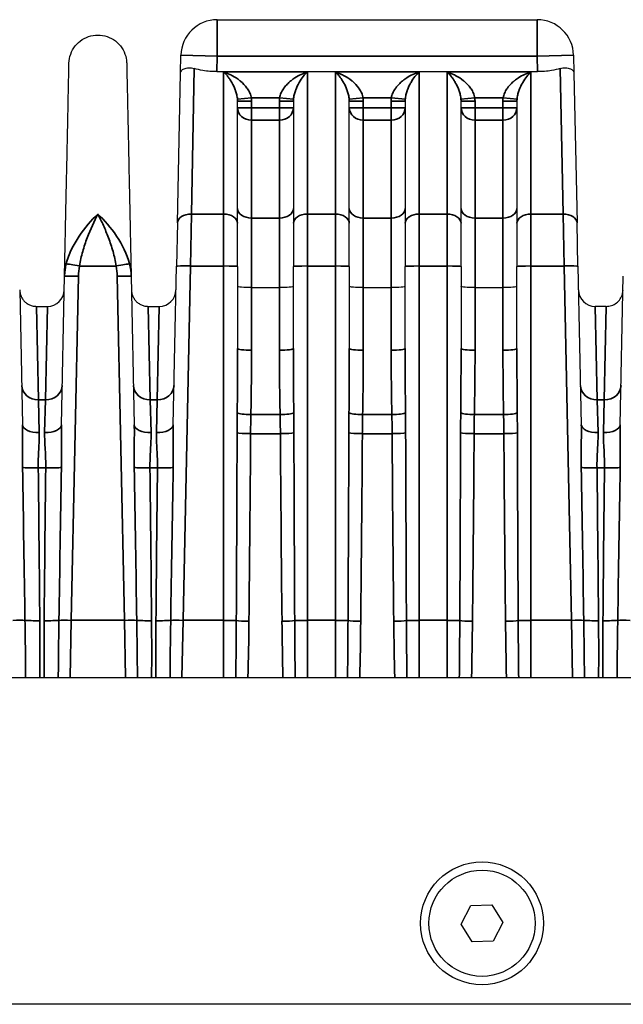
# Model space of a CAD drawing. Header units: millimetres. Extents: x 399 to 6233, y -1870 to 1602.
# Tile 515 of 656: x 6042 to 6063, y -213 to -178. Entities that reach past the tile are written whole.
import ezdxf

# ---------------------------------------------------------------- set-up
doc = ezdxf.new("R2010")
doc.units = ezdxf.units.MM
doc.layers.add('可見 (ISO)', color=7, linetype='Continuous', lineweight=25)
doc.layers.add('窄部可見 (ISO)', color=7, linetype='Continuous', lineweight=35)

msp = doc.modelspace()

# ---------------------------------------------------------------- linework, layer by layer
at = {"layer": '可見 (ISO)'}
for p, q in [((6048.922, -177.831), (6060.376, -177.831)), ((6047.609, -179.744), (6047.622, -179.104)), ((6061.676, -179.104), (6061.689, -179.744)), ((6047.496, -185.108), (6047.609, -179.744)), ((6048.91, -179.691), (6060.388, -179.691)), ((6060.116, -179.733), (6060.116, -179.733)), ((6061.689, -179.744), (6061.801, -185.108)), ((6049.909, -180.181), (6049.909, -180.181)), ((6051.388, -180.181), (6051.388, -180.181)), ((6053.909, -180.181), (6053.909, -180.181)), ((6055.388, -180.181), (6055.388, -180.181)), ((6057.909, -180.181), (6057.909, -180.181)), ((6059.388, -180.181), (6059.388, -180.181)), ((6049.649, -185.118), (6049.649, -180.753)), ((6051.649, -180.753), (6051.649, -185.118)), ((6053.649, -185.118), (6053.649, -180.753)), ((6055.649, -180.753), (6055.649, -185.118)), ((6057.649, -185.118), (6057.649, -180.753)), ((6059.649, -180.753), (6059.649, -185.118)), ((6047.496, -185.108), (6047.464, -186.656)), ((6049.649, -186.666), (6049.649, -185.118)), ((6051.649, -185.118), (6051.649, -186.666)), ((6053.649, -186.666), (6053.649, -185.118)), ((6055.649, -185.118), (6055.649, -186.666)), ((6057.649, -186.666), (6057.649, -185.118)), ((6059.649, -185.118), (6059.649, -186.666)), ((6061.834, -186.656), (6061.801, -185.108)), ((6047.345, -192.335), (6047.464, -186.656)), ((6049.649, -186.666), (6049.649, -189.603)), ((6051.649, -189.603), (6051.649, -186.666)), ((6053.649, -186.666), (6053.649, -189.603)), ((6055.649, -189.603), (6055.649, -186.666)), ((6057.649, -186.666), (6057.649, -189.603)), ((6059.649, -189.603), (6059.649, -186.666)), ((6061.834, -186.656), (6061.953, -192.335)), ((6043.345, -192.335), (6043.456, -187.018)), ((6045.841, -187.018), (6045.953, -192.335)), ((6063.345, -192.335), (6063.456, -187.018)), ((6041.851, -187.497), (6041.953, -192.335)), ((6050.149, -187.423), (6051.149, -187.423)), ((6054.149, -187.423), (6055.149, -187.423)), ((6058.149, -187.423), (6059.149, -187.423)), ((6042.451, -188.094), (6042.846, -188.094)), ((6046.451, -188.094), (6046.846, -188.094)), ((6062.846, -188.094), (6062.451, -188.094)), ((5977.149, -201.381), (6081.649, -201.381)), ((6057.649, -210.207), (6058.001, -209.544)), ((6058.001, -209.544), (6058.751, -209.518)), ((6058.751, -209.518), (6059.149, -210.155)), ((6058.047, -210.844), (6057.649, -210.207)), ((6059.149, -210.155), (6058.797, -210.817)), ((6058.797, -210.817), (6058.047, -210.844)), ((6084.149, -213.081), (5974.649, -213.081))]:
    msp.add_line(p, q, dxfattribs=at)
for radius in [2.2, 1.9]:
    msp.add_circle((6058.399, -210.181), radius, dxfattribs=at)
for centre, radius, start, end in [((6048.922, -179.131), 1.3, 90, 178.8), ((6060.376, -179.131), 1.3, 1.2, 90), ((6042.846, -187.494), 0.6, 270, 358.8), ((6046.846, -187.494), 0.6, 270, 358.8), ((6062.451, -187.494), 0.6, 181.2, 270)]:
    msp.add_arc(centre, radius, start, end, dxfattribs=at)
for points, knots in [([(6043.616, -179.392), (6043.618, -179.281), (6043.639, -179.169), (6043.715, -178.959), (6043.771, -178.859), (6043.91, -178.684), (6043.995, -178.606), (6044.183, -178.485), (6044.288, -178.439), (6044.506, -178.385), (6044.62, -178.375), (6044.843, -178.393), (6044.955, -178.421), (6045.16, -178.509), (6045.257, -178.571), (6045.423, -178.721), (6045.495, -178.811), (6045.605, -179.006), (6045.644, -179.114), (6045.675, -179.28), (6045.68, -179.336), (6045.682, -179.392)], [0, 0, 0, 0, 0.0333169, 0.0333169, 0.0669021, 0.0669021, 0.1004776, 0.1004776, 0.1340535, 0.1340535, 0.1676293, 0.1676293, 0.2012051, 0.2012051, 0.2347809, 0.2347809, 0.2683567, 0.2683567, 0.3019325, 0.3019325, 0.3188115, 0.3188115, 0.3188115, 0.3188115]), ([(6043.456, -187.018), (6043.467, -186.502), (6043.478, -186.006), (6043.487, -185.541), (6043.489, -185.465), (6043.491, -185.389), (6043.492, -185.314), (6043.503, -184.778), (6043.514, -184.274), (6043.524, -183.806), (6043.533, -183.338), (6043.543, -182.905), (6043.551, -182.505), (6043.559, -182.105), (6043.567, -181.737), (6043.574, -181.408), (6043.577, -181.269), (6043.58, -181.136), (6043.582, -181.011), (6043.586, -180.841), (6043.589, -180.683), (6043.592, -180.539), (6043.597, -180.288), (6043.602, -180.077), (6043.605, -179.906), (6043.613, -179.563), (6043.616, -179.392), (6043.616, -179.392)], [0.0267397, 0.0267397, 0.0267397, 0.0267397, 0.0775919, 0.0775919, 0.0775919, 0.0858976, 0.0858976, 0.0858976, 0.1450554, 0.1450554, 0.1450554, 0.2042133, 0.2042133, 0.2042133, 0.2633711, 0.2633711, 0.2633711, 0.2884173, 0.2884173, 0.2884173, 0.322529, 0.322529, 0.322529, 0.3816868, 0.3816868, 0.3816868, 0.5, 0.5, 0.5, 0.5]), ([(6045.682, -179.392), (6045.682, -179.392), (6045.685, -179.563), (6045.692, -179.906), (6045.698, -180.176), (6045.706, -180.545), (6045.715, -181.011), (6045.718, -181.136), (6045.721, -181.269), (6045.724, -181.408), (6045.731, -181.737), (6045.738, -182.105), (6045.747, -182.504), (6045.755, -182.904), (6045.764, -183.338), (6045.774, -183.806), (6045.784, -184.274), (6045.794, -184.778), (6045.806, -185.314), (6045.807, -185.389), (6045.809, -185.465), (6045.81, -185.541), (6045.82, -186.006), (6045.83, -186.502), (6045.841, -187.018)], [0.5000079, 0.5000079, 0.5000079, 0.5000079, 0.6183182, 0.6183182, 0.6183182, 0.7115983, 0.7115983, 0.7115983, 0.7366339, 0.7366339, 0.7366339, 0.7957918, 0.7957918, 0.7957918, 0.8549496, 0.8549496, 0.8549496, 0.9141075, 0.9141075, 0.9141075, 0.9224155, 0.9224155, 0.9224155, 0.9732653, 0.9732653, 0.9732653, 0.9732653]), ([(6047.609, -179.744), (6047.609, -179.743), (6047.609, -179.743), (6047.61, -179.712), (6047.621, -179.683), (6047.662, -179.629), (6047.694, -179.604), (6047.783, -179.566), (6047.841, -179.553), (6047.968, -179.552), (6048.033, -179.56), (6048.102, -179.581)], [-0.000535, -0.000535, -0.000535, -0.000535, 0, 0, 0.0290077, 0.0290077, 0.0592099, 0.0592099, 0.0917988, 0.0917988, 0.1194025, 0.1194025, 0.1194025, 0.1194025]), ([(6048.91, -179.691), (6048.745, -179.691), (6048.57, -179.678), (6048.298, -179.633), (6048.194, -179.609), (6048.102, -179.581)], [0, 0, 0, 0, 0.04960186, 0.04960186, 0.08439113, 0.08439113, 0.08439113, 0.08439113]), ([(6061.195, -179.581), (6061.104, -179.609), (6061, -179.633), (6060.728, -179.678), (6060.553, -179.691), (6060.388, -179.691)], [-0.08439113, -0.08439113, -0.08439113, -0.08439113, -0.04960186, -0.04960186, 0, 0, 0, 0]), ([(6061.195, -179.581), (6061.265, -179.56), (6061.33, -179.552), (6061.457, -179.553), (6061.515, -179.566), (6061.603, -179.604), (6061.635, -179.629), (6061.677, -179.683), (6061.688, -179.712), (6061.689, -179.743), (6061.689, -179.743), (6061.689, -179.744)], [0.0000025, 0.0000025, 0.0000025, 0.0000025, 0.0273791, 0.0273791, 0.0597, 0.0597, 0.089653, 0.089653, 0.1184213, 0.1184213, 0.1189519, 0.1189519, 0.1189519, 0.1189519]), ([(6041.852, -187.507), (6041.852, -187.53), (6041.854, -187.553), (6041.86, -187.598), (6041.864, -187.621), (6041.881, -187.685), (6041.896, -187.726), (6041.935, -187.802), (6041.958, -187.838), (6042.01, -187.903), (6042.04, -187.933), (6042.105, -187.986), (6042.141, -188.009), (6042.215, -188.047), (6042.255, -188.062), (6042.346, -188.087), (6042.399, -188.094), (6042.451, -188.094)], [0, 0, 0, 0, 0.00692113, 0.00692113, 0.01375081, 0.01375081, 0.02679823, 0.02679823, 0.0393646, 0.0393646, 0.05193098, 0.05193098, 0.06449736, 0.06449736, 0.07706374, 0.07706374, 0.09281981, 0.09281981, 0.09281981, 0.09281981]), ([(6045.852, -187.507), (6045.852, -187.53), (6045.854, -187.553), (6045.86, -187.598), (6045.864, -187.621), (6045.881, -187.685), (6045.896, -187.726), (6045.935, -187.802), (6045.958, -187.838), (6046.01, -187.903), (6046.04, -187.933), (6046.105, -187.986), (6046.141, -188.009), (6046.215, -188.047), (6046.255, -188.062), (6046.346, -188.087), (6046.399, -188.094), (6046.451, -188.094)], [0, 0, 0, 0, 0.00692113, 0.00692113, 0.01375081, 0.01375081, 0.02679823, 0.02679823, 0.0393646, 0.0393646, 0.05193098, 0.05193098, 0.06449736, 0.06449736, 0.07706374, 0.07706374, 0.09281981, 0.09281981, 0.09281981, 0.09281981]), ([(6050.149, -187.423), (6050.017, -187.423), (6049.888, -187.419), (6049.795, -187.412), (6049.703, -187.404), (6049.649, -187.393), (6049.649, -187.382)], [0, 0, 0, 0, 0.0003907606, 0.0003907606, 0.0003907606, 0.0007815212, 0.0007815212, 0.0007815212, 0.0007815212]), ([(6051.649, -187.382), (6051.649, -187.393), (6051.595, -187.404), (6051.502, -187.412), (6051.41, -187.419), (6051.281, -187.423), (6051.149, -187.423)], [-0.0000151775, -0.0000151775, -0.0000151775, -0.0000151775, 0.0003793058, 0.0003793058, 0.0003793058, 0.0007737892, 0.0007737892, 0.0007737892, 0.0007737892]), ([(6054.149, -187.423), (6054.017, -187.423), (6053.888, -187.419), (6053.795, -187.412), (6053.703, -187.404), (6053.649, -187.393), (6053.649, -187.382)], [0, 0, 0, 0, 0.0003907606, 0.0003907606, 0.0003907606, 0.0007815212, 0.0007815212, 0.0007815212, 0.0007815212]), ([(6055.649, -187.382), (6055.649, -187.393), (6055.595, -187.404), (6055.502, -187.412), (6055.41, -187.419), (6055.281, -187.423), (6055.149, -187.423)], [-0.0000151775, -0.0000151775, -0.0000151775, -0.0000151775, 0.0003793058, 0.0003793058, 0.0003793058, 0.0007737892, 0.0007737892, 0.0007737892, 0.0007737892]), ([(6058.149, -187.423), (6058.017, -187.423), (6057.888, -187.419), (6057.795, -187.412), (6057.703, -187.404), (6057.649, -187.393), (6057.649, -187.382)], [0, 0, 0, 0, 0.0003907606, 0.0003907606, 0.0003907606, 0.0007815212, 0.0007815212, 0.0007815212, 0.0007815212]), ([(6059.649, -187.382), (6059.649, -187.393), (6059.595, -187.404), (6059.502, -187.412), (6059.41, -187.419), (6059.281, -187.423), (6059.149, -187.423)], [-0.0000151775, -0.0000151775, -0.0000151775, -0.0000151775, 0.0003793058, 0.0003793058, 0.0003793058, 0.0007737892, 0.0007737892, 0.0007737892, 0.0007737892]), ([(6062.846, -188.094), (6062.911, -188.094), (6062.976, -188.083), (6063.099, -188.042), (6063.158, -188.011), (6063.262, -187.932), (6063.307, -187.883), (6063.38, -187.776), (6063.408, -187.715), (6063.431, -187.629), (6063.436, -187.605), (6063.444, -187.556), (6063.446, -187.531), (6063.446, -187.507)], [0, 0, 0, 0, 0.01938058, 0.01938058, 0.03888823, 0.03888823, 0.05839129, 0.05839129, 0.07789451, 0.07789451, 0.08520881, 0.08520881, 0.09263584, 0.09263584, 0.09263584, 0.09263584])]:
    msp.add_open_spline(points, degree=3, knots=knots, dxfattribs=at)
at = {"layer": '窄部可見 (ISO)'}
for p, q in [((6048.922, -179.131), (6048.922, -177.831)), ((6060.376, -179.131), (6060.376, -177.831)), ((6047.622, -179.104), (6048.922, -179.131)), ((6048.922, -179.131), (6048.91, -179.691)), ((6060.376, -179.131), (6048.922, -179.131)), ((6060.376, -179.131), (6061.676, -179.104)), ((6060.388, -179.691), (6060.376, -179.131)), ((6048.102, -179.581), (6047.996, -184.791)), ((6049.149, -179.702), (6052.149, -179.702)), ((6049.149, -179.702), (6049.149, -184.791)), ((6052.149, -184.791), (6052.149, -179.702)), ((6053.149, -179.702), (6053.149, -184.791)), ((6053.149, -179.702), (6056.149, -179.702)), ((6056.149, -184.791), (6056.149, -179.702)), ((6057.149, -179.702), (6057.149, -184.791)), ((6057.149, -179.702), (6060.149, -179.702)), ((6060.149, -184.791), (6060.149, -179.702)), ((6061.301, -184.791), (6061.195, -179.581)), ((6049.646, -180.68), (6050.143, -180.63)), ((6049.649, -180.753), (6050.149, -180.753)), ((6051.155, -180.63), (6050.143, -180.63)), ((6050.149, -180.753), (6050.149, -180.984)), ((6051.149, -180.984), (6051.149, -180.753)), ((6051.649, -180.753), (6051.149, -180.753)), ((6051.652, -180.68), (6051.155, -180.63)), ((6053.646, -180.68), (6054.143, -180.63)), ((6053.649, -180.753), (6054.149, -180.753)), ((6055.155, -180.63), (6054.143, -180.63)), ((6054.149, -180.753), (6054.149, -180.984)), ((6055.149, -180.984), (6055.149, -180.753)), ((6055.649, -180.753), (6055.149, -180.753)), ((6055.652, -180.68), (6055.155, -180.63)), ((6057.646, -180.68), (6058.143, -180.63)), ((6057.649, -180.753), (6058.149, -180.753)), ((6059.155, -180.63), (6058.143, -180.63)), ((6058.149, -180.753), (6058.149, -180.984)), ((6059.149, -180.984), (6059.149, -180.753)), ((6059.649, -180.753), (6059.149, -180.753)), ((6059.652, -180.68), (6059.155, -180.63)), ((6049.649, -180.984), (6050.149, -180.984)), ((6050.149, -180.984), (6051.149, -180.984)), ((6050.149, -181.431), (6050.149, -180.984)), ((6051.649, -180.984), (6051.149, -180.984)), ((6051.149, -181.431), (6051.149, -180.984)), ((6053.649, -180.984), (6054.149, -180.984)), ((6054.149, -180.984), (6055.149, -180.984)), ((6054.149, -181.431), (6054.149, -180.984)), ((6055.649, -180.984), (6055.149, -180.984)), ((6055.149, -181.431), (6055.149, -180.984)), ((6057.649, -180.984), (6058.149, -180.984)), ((6058.149, -180.984), (6059.149, -180.984)), ((6058.149, -181.431), (6058.149, -180.984)), ((6059.649, -180.984), (6059.149, -180.984)), ((6059.149, -181.431), (6059.149, -180.984)), ((6051.149, -181.431), (6050.149, -181.431)), ((6050.149, -184.933), (6050.149, -181.431)), ((6051.149, -181.431), (6051.149, -184.933)), ((6055.149, -181.431), (6054.149, -181.431)), ((6054.149, -184.933), (6054.149, -181.431)), ((6055.149, -181.431), (6055.149, -184.933)), ((6059.149, -181.431), (6058.149, -181.431)), ((6058.149, -184.933), (6058.149, -181.431)), ((6059.149, -181.431), (6059.149, -184.933)), ((6047.964, -186.649), (6047.996, -184.791)), ((6047.996, -184.791), (6049.149, -184.791)), ((6049.149, -184.791), (6049.149, -186.649)), ((6050.149, -184.933), (6051.149, -184.933)), ((6050.149, -187.423), (6050.149, -184.933)), ((6051.149, -184.933), (6051.149, -187.423)), ((6052.149, -184.791), (6053.149, -184.791)), ((6052.149, -186.649), (6052.149, -184.791)), ((6053.149, -184.791), (6053.149, -186.649)), ((6054.149, -184.933), (6055.149, -184.933)), ((6054.149, -187.423), (6054.149, -184.933)), ((6055.149, -184.933), (6055.149, -187.423)), ((6056.149, -184.791), (6057.149, -184.791)), ((6056.149, -186.649), (6056.149, -184.791)), ((6057.149, -184.791), (6057.149, -186.649)), ((6058.149, -184.933), (6059.149, -184.933)), ((6058.149, -187.423), (6058.149, -184.933)), ((6059.149, -184.933), (6059.149, -187.423)), ((6060.149, -184.791), (6061.301, -184.791)), ((6060.149, -186.649), (6060.149, -184.791)), ((6061.301, -184.791), (6061.334, -186.649)), ((6045.305, -186.649), (6043.992, -186.649)), ((6047.964, -186.649), (6047.698, -199.334)), ((6049.149, -186.649), (6047.964, -186.649)), ((6049.149, -199.334), (6049.149, -186.649)), ((6053.149, -186.649), (6052.149, -186.649)), ((6052.149, -186.649), (6052.149, -199.334)), ((6053.149, -199.334), (6053.149, -186.649)), ((6057.149, -186.649), (6056.149, -186.649)), ((6056.149, -186.649), (6056.149, -199.334)), ((6057.149, -199.334), (6057.149, -186.649)), ((6061.334, -186.649), (6060.149, -186.649)), ((6060.149, -186.649), (6060.149, -199.334)), ((6061.6, -199.334), (6061.334, -186.649)), ((6043.956, -187.011), (6043.698, -199.334)), ((6045.6, -199.334), (6045.341, -187.011)), ((6050.149, -187.423), (6050.149, -189.666)), ((6051.149, -189.666), (6051.149, -187.423)), ((6054.149, -187.423), (6054.149, -189.666)), ((6055.149, -189.666), (6055.149, -187.423)), ((6058.149, -187.423), (6058.149, -189.666)), ((6059.149, -189.666), (6059.149, -187.423)), ((6042.451, -188.094), (6042.523, -191.442)), ((6042.846, -188.094), (6042.775, -191.442)), ((6046.451, -188.094), (6046.523, -191.442)), ((6046.846, -188.094), (6046.775, -191.442)), ((6062.523, -191.442), (6062.451, -188.094)), ((6062.775, -191.442), (6062.846, -188.094)), ((6042.523, -191.442), (6042.775, -191.442)), ((6042.553, -192.612), (6042.523, -191.442)), ((6042.775, -191.442), (6042.745, -192.612)), ((6046.523, -191.442), (6046.775, -191.442)), ((6046.553, -192.612), (6046.523, -191.442)), ((6046.775, -191.442), (6046.745, -192.612)), ((6062.523, -191.442), (6062.775, -191.442)), ((6062.553, -192.612), (6062.523, -191.442)), ((6062.775, -191.442), (6062.745, -192.612)), ((6050.126, -191.969), (6051.172, -191.969)), ((6054.126, -191.969), (6055.172, -191.969)), ((6058.126, -191.969), (6059.172, -191.969)), ((6051.182, -192.652), (6050.115, -192.652)), ((6055.182, -192.652), (6054.115, -192.652)), ((6059.182, -192.652), (6058.115, -192.652)), ((6042.783, -193.879), (6042.515, -193.879)), ((6046.783, -193.879), (6046.515, -193.879)), ((6062.783, -193.879), (6062.515, -193.879)), ((6043.655, -201.381), (6043.698, -199.334)), ((6043.698, -199.334), (6045.6, -199.334)), ((6045.6, -199.334), (6045.642, -201.381)), ((6047.655, -201.381), (6047.698, -199.334)), ((6047.698, -199.334), (6049.149, -199.334)), ((6049.149, -199.334), (6049.149, -201.381)), ((6052.149, -199.334), (6053.149, -199.334)), ((6052.149, -201.381), (6052.149, -199.334)), ((6053.149, -199.334), (6053.149, -201.381)), ((6056.149, -199.334), (6057.149, -199.334)), ((6056.149, -201.381), (6056.149, -199.334)), ((6057.149, -199.334), (6057.149, -201.381)), ((6060.149, -199.334), (6061.6, -199.334)), ((6060.149, -201.381), (6060.149, -199.334)), ((6061.6, -199.334), (6061.642, -201.381))]:
    msp.add_line(p, q, dxfattribs=at)
for centre, start, end in [((6048.907, -180.753), 359.998, 5.6523), ((6052.39, -180.753), 174.3477, 180.002), ((6052.907, -180.753), 359.998, 5.6523), ((6056.39, -180.753), 174.3477, 180.002), ((6056.907, -180.753), 359.998, 5.6523), ((6060.39, -180.753), 174.3477, 180.002)]:
    msp.add_arc(centre, 1.242, start, end, dxfattribs=at)
for centre, major_axis, ratio, start_param, end_param in [((6050.149, -180.984), (-0.5, 0), 0.893623, 0, 1.570796), ((6051.149, -180.984), (0.5, 0), 0.893623, 4.712389, 6.283185), ((6054.149, -180.984), (-0.5, 0), 0.893623, 0, 1.570796), ((6055.149, -180.984), (0.5, 0), 0.893623, 4.712389, 6.283185), ((6058.149, -180.984), (-0.5, 0), 0.893623, 0, 1.570796), ((6059.149, -180.984), (0.5, 0), 0.893623, 4.712389, 6.283185), ((6050.149, -184.587), (-0.5, 0), 0.691459, 0, 1.570796), ((6051.149, -184.587), (0.5, 0), 0.691459, 4.712389, 6.283185), ((6054.149, -184.587), (-0.5, 0), 0.691459, 0, 1.570796), ((6055.149, -184.587), (0.5, 0), 0.691459, 4.712389, 6.283185), ((6058.149, -184.587), (-0.5, 0), 0.691459, 0, 1.570796), ((6059.149, -184.587), (0.5, 0), 0.691459, 4.712389, 6.283185), ((6047.996, -185.118), (-0.5, 0.01), 0.653986, 4.726087, 6.283185), ((6049.149, -185.118), (0.5, 0), 0.654068, 0, 1.570796), ((6052.149, -185.118), (-0.5, 0), 0.654068, 4.712389, 6.283185), ((6053.149, -185.118), (0.5, 0), 0.654068, 0, 1.570796), ((6056.149, -185.118), (-0.5, 0), 0.654068, 4.712389, 6.283185), ((6057.149, -185.118), (0.5, 0), 0.654068, 0, 1.570796), ((6060.149, -185.118), (-0.5, 0), 0.654068, 4.712389, 6.283185), ((6061.301, -185.118), (0.5, 0.01), 0.653986, 0, 1.557098), ((6043.992, -186.666), (-0.492, 0.09), 0.034327, 4.718689, 6.047495), ((6045.305, -186.666), (0.492, 0.09), 0.034327, 0.235691, 1.564496), ((6044.837, -187.082), (-0.026, -1.449), 0.693348, 1.62735, 1.940844), ((6047.964, -186.666), (-0.5, 0.01), 0.034892, 4.71312, 6.283185), ((6049.149, -186.666), (0.5, 0), 0.034899, 0, 1.570796), ((6052.149, -186.666), (-0.5, 0), 0.034899, 4.712389, 6.283185), ((6053.149, -186.666), (0.5, 0), 0.034899, 0, 1.570796), ((6056.149, -186.666), (-0.5, 0), 0.034899, 4.712389, 6.283185), ((6057.149, -186.666), (0.5, 0), 0.034899, 0, 1.570796), ((6060.149, -186.666), (-0.5, 0), 0.034899, 4.712389, 6.283185), ((6061.334, -186.666), (0.5, 0.01), 0.034892, 0, 1.570065), ((6049.149, -189.603), (0, 10.755), 0.04649, 4.496293, 4.712389), ((6050.149, -189.603), (-0.5, 0), 0.127071, 0, 1.570796), ((6051.149, -189.603), (0.5, 0), 0.127071, 4.712389, 6.283185), ((6052.149, -189.603), (0, 10.755), 0.04649, 1.570796, 1.786892), ((6053.149, -189.603), (0, 10.755), 0.04649, 4.496293, 4.712389), ((6054.149, -189.603), (-0.5, 0), 0.127071, 0, 1.570796), ((6055.149, -189.603), (0.5, 0), 0.127071, 4.712389, 6.283185), ((6056.149, -189.603), (0, 10.755), 0.04649, 1.570796, 1.786892), ((6057.149, -189.603), (0, 10.755), 0.04649, 4.496293, 4.712389), ((6058.149, -189.603), (-0.5, 0), 0.127071, 0, 1.570796), ((6059.149, -189.603), (0.5, 0), 0.127071, 4.712389, 6.283185), ((6060.149, -189.603), (0, 10.755), 0.04649, 1.570796, 1.786892), ((6049.644, -190.245), (-0.039, -7.61), 0.0662, 1.342574, 1.647186), ((6051.654, -190.245), (0.039, -7.61), 0.0662, 4.635999, 4.940611), ((6053.644, -190.245), (-0.039, -7.61), 0.0662, 1.342574, 1.647186), ((6055.654, -190.245), (0.039, -7.61), 0.0662, 4.635999, 4.940611), ((6057.644, -190.245), (-0.039, -7.61), 0.0662, 1.342574, 1.647186), ((6059.654, -190.245), (0.039, -7.61), 0.0662, 4.635999, 4.940611), ((6042.523, -190.919), (-0.6, -0.013), 0.871195, 0, 1.552549), ((6042.775, -190.919), (0.6, -0.013), 0.871195, 4.730636, 6.283185), ((6046.523, -190.919), (-0.6, -0.013), 0.871195, 0, 1.552549), ((6046.775, -190.919), (0.6, -0.013), 0.871195, 4.730636, 6.283185), ((6062.523, -190.919), (-0.6, -0.013), 0.871195, 0, 1.552549), ((6062.775, -190.919), (0.6, -0.013), 0.871195, 4.730636, 6.283185), ((6050.126, -191.905), (-0.5, 0.01), 0.127044, 0.217755, 1.573394), ((6051.172, -191.905), (0.5, 0.01), 0.127044, 4.709792, 6.06543), ((6054.126, -191.905), (-0.5, 0.01), 0.127044, 0.217755, 1.573394), ((6055.172, -191.905), (0.5, 0.01), 0.127044, 4.709792, 6.06543), ((6058.126, -191.905), (-0.5, 0.01), 0.127044, 0.217755, 1.573394), ((6059.172, -191.905), (0.5, 0.01), 0.127044, 4.709792, 6.06543), ((6042.553, -192.323), (-0.6, -0.013), 0.481235, 0, 1.560716), ((6042.745, -192.323), (0.6, -0.013), 0.481235, 4.722469, 6.283185), ((6046.553, -192.323), (-0.6, -0.013), 0.481235, 0, 1.560716), ((6046.745, -192.323), (0.6, -0.013), 0.481235, 4.722469, 6.283185), ((6062.553, -192.323), (-0.6, -0.013), 0.481235, 0, 1.560716), ((6062.745, -192.323), (0.6, -0.013), 0.481235, 4.722469, 6.283185), ((6049.149, -181.909), (0, 41.815), 0.011957, 4.282281, 4.453176), ((6050.115, -192.622), (-0.5, 0.003), 0.058757, 0.25951, 1.571169), ((6049.597, -188.677), (-0.114, -29.46), 0.018289, 1.199539, 1.435531), ((6051.182, -192.622), (0.5, 0.003), 0.058757, 4.712016, 6.023676), ((6051.701, -188.677), (0.114, -29.46), 0.018289, 4.847654, 5.083646), ((6052.149, -181.909), (0, 41.815), 0.011957, 1.830009, 2.000904), ((6053.149, -181.909), (0, 41.815), 0.011957, 4.282281, 4.453176), ((6054.115, -192.622), (-0.5, 0.003), 0.058757, 0.25951, 1.571169), ((6053.597, -188.677), (-0.114, -29.46), 0.018289, 1.199539, 1.435531), ((6055.182, -192.622), (0.5, 0.003), 0.058757, 4.712016, 6.023676), ((6055.701, -188.677), (0.114, -29.46), 0.018289, 4.847654, 5.083646), ((6056.149, -181.909), (0, 41.815), 0.011957, 1.830009, 2.000904), ((6057.149, -181.909), (0, 41.815), 0.011957, 4.282281, 4.453176), ((6058.115, -192.622), (-0.5, 0.003), 0.058757, 0.25951, 1.571169), ((6057.597, -188.677), (-0.114, -29.46), 0.018289, 1.199539, 1.435531), ((6059.182, -192.622), (0.5, 0.003), 0.058757, 4.712016, 6.023676), ((6059.701, -188.677), (0.114, -29.46), 0.018289, 4.847654, 5.083646), ((6060.149, -181.909), (0, 41.815), 0.011957, 1.830009, 2.000904), ((6041.146, -177.724), (-0.964, 45.999), 0.010868, 4.2231, 4.353678), ((6042.515, -193.844), (-0.6, -0.007), 0.058754, 0.357898, 1.570091), ((6042.783, -193.844), (0.6, -0.007), 0.058754, 4.713094, 5.925287), ((6044.151, -177.724), (0.964, 45.999), 0.010868, 1.929507, 2.060085), ((6045.146, -177.724), (-0.964, 45.999), 0.010868, 4.2231, 4.353678), ((6046.515, -193.844), (-0.6, -0.007), 0.058754, 0.357898, 1.570091), ((6046.783, -193.844), (0.6, -0.007), 0.058754, 4.713094, 5.925287), ((6048.151, -177.724), (0.964, 45.999), 0.010868, 1.929507, 2.060085), ((6061.146, -177.724), (-0.964, 45.999), 0.010868, 4.2231, 4.353678), ((6062.515, -193.844), (-0.6, -0.007), 0.058754, 0.357898, 1.570091), ((6062.783, -193.844), (0.6, -0.007), 0.058754, 4.713094, 5.925287), ((6064.151, -177.724), (0.964, 45.999), 0.010868, 1.929507, 2.060085), ((6041.794, -186.512), (0.533, -32.384), 0.019013, 1.16289, 1.340965), ((6043.504, -186.512), (-0.533, -32.384), 0.019013, 4.94222, 5.120295), ((6045.794, -186.512), (0.533, -32.384), 0.019013, 1.16289, 1.340965), ((6047.504, -186.512), (-0.533, -32.384), 0.019013, 4.94222, 5.120295), ((6061.794, -186.512), (0.533, -32.384), 0.019013, 1.16289, 1.340965), ((6063.504, -186.512), (-0.533, -32.384), 0.019013, 4.94222, 5.120295), ((6041.6, -199.352), (-0.5, -0.01), 0.034892, 3.62965, 4.711658), ((6042.571, -199.313), (0.6, 0.005), 0.058756, 3.630245, 4.711905), ((6042.727, -199.313), (0.6, -0.005), 0.058756, 4.712873, 5.794533), ((6043.698, -199.352), (-0.5, 0.01), 0.034892, 4.71312, 5.795128), ((6045.6, -199.352), (-0.5, -0.01), 0.034892, 3.62965, 4.711658), ((6046.571, -199.313), (0.6, 0.005), 0.058756, 3.630245, 4.711905), ((6046.727, -199.313), (-0.6, 0.005), 0.058756, 1.57128, 2.65294), ((6047.698, -199.352), (-0.5, 0.01), 0.034892, 4.71312, 5.795128), ((6049.149, -199.352), (-0.5, 0), 0.034899, 3.571701, 4.712389), ((6050.058, -199.337), (-0.5, 0.005), 0.058755, 0.430622, 1.571441), ((6051.24, -199.337), (-0.5, -0.005), 0.058755, 1.570151, 2.710971), ((6052.149, -199.352), (-0.5, 0), 0.034899, 4.712389, 5.853077), ((6053.149, -199.352), (-0.5, 0), 0.034899, 3.571701, 4.712389), ((6054.058, -199.337), (-0.5, 0.005), 0.058755, 0.430622, 1.571441), ((6055.24, -199.337), (-0.5, -0.005), 0.058755, 1.570151, 2.710971), ((6056.149, -199.352), (-0.5, 0), 0.034899, 4.712389, 5.853077), ((6057.149, -199.352), (-0.5, 0), 0.034899, 3.571701, 4.712389), ((6058.058, -199.337), (-0.5, 0.005), 0.058755, 0.430622, 1.571441), ((6059.24, -199.337), (-0.5, -0.005), 0.058755, 1.570151, 2.710971), ((6060.149, -199.352), (-0.5, 0), 0.034899, 4.712389, 5.853077), ((6061.6, -199.352), (-0.5, -0.01), 0.034892, 3.62965, 4.711658), ((6062.571, -199.313), (0.6, 0.005), 0.058756, 3.630245, 4.711905), ((6062.727, -199.313), (0.6, -0.005), 0.058756, 4.712873, 5.794533), ((6063.698, -199.352), (-0.5, 0.01), 0.034892, 4.71312, 5.795128)]:
    msp.add_ellipse(centre, major_axis=major_axis, ratio=ratio, start_param=start_param, end_param=end_param, dxfattribs=at)
for points, knots in [([(6049.646, -180.68), (6049.641, -180.626), (6049.632, -180.574), (6049.621, -180.525), (6049.609, -180.471), (6049.594, -180.421), (6049.577, -180.374), (6049.574, -180.363), (6049.57, -180.352), (6049.566, -180.341), (6049.533, -180.252), (6049.494, -180.172), (6049.455, -180.101), (6049.45, -180.092), (6049.445, -180.083), (6049.44, -180.074), (6049.417, -180.035), (6049.393, -179.997), (6049.37, -179.962), (6049.349, -179.932), (6049.328, -179.903), (6049.306, -179.875), (6049.291, -179.855), (6049.276, -179.837), (6049.261, -179.819), (6049.242, -179.797), (6049.224, -179.776), (6049.205, -179.757), (6049.186, -179.737), (6049.168, -179.719), (6049.149, -179.702)], [0, 0, 0, 0, 0.000170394, 0.000170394, 0.000170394, 0.00035746, 0.00035746, 0.00035746, 0.000401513, 0.000401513, 0.000401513, 0.000758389, 0.000758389, 0.000758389, 0.000803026, 0.000803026, 0.000803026, 0.001003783, 0.001003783, 0.001003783, 0.001179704, 0.001179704, 0.001179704, 0.001304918, 0.001304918, 0.001304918, 0.001455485, 0.001455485, 0.001455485, 0.001606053, 0.001606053, 0.001606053, 0.001606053]), ([(6049.149, -179.702), (6049.224, -179.725), (6049.299, -179.755), (6049.373, -179.79), (6049.398, -179.801), (6049.423, -179.814), (6049.447, -179.827), (6049.453, -179.83), (6049.458, -179.833), (6049.464, -179.836), (6049.557, -179.886), (6049.648, -179.945), (6049.734, -180.015), (6049.743, -180.022), (6049.752, -180.029), (6049.76, -180.037), (6049.842, -180.105), (6049.92, -180.185), (6049.987, -180.277), (6049.994, -180.286), (6050, -180.295), (6050.006, -180.304), (6050.039, -180.353), (6050.069, -180.405), (6050.094, -180.462), (6050.117, -180.515), (6050.134, -180.572), (6050.143, -180.63)], [-0.000006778, -0.000006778, -0.000006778, -0.000006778, 0.000287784, 0.000287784, 0.000287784, 0.000385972, 0.000385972, 0.000385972, 0.000408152, 0.000408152, 0.000408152, 0.000778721, 0.000778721, 0.000778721, 0.000816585, 0.000816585, 0.000816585, 0.001171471, 0.001171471, 0.001171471, 0.001205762, 0.001205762, 0.001205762, 0.001389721, 0.001389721, 0.001389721, 0.00156422, 0.00156422, 0.00156422, 0.00156422]), ([(6051.155, -180.63), (6051.164, -180.571), (6051.181, -180.515), (6051.204, -180.462), (6051.228, -180.406), (6051.258, -180.353), (6051.292, -180.304), (6051.298, -180.295), (6051.304, -180.286), (6051.311, -180.277), (6051.347, -180.227), (6051.388, -180.18), (6051.43, -180.136), (6051.465, -180.101), (6051.501, -180.068), (6051.537, -180.037), (6051.546, -180.029), (6051.555, -180.022), (6051.564, -180.015), (6051.609, -179.978), (6051.656, -179.944), (6051.704, -179.913), (6051.848, -179.818), (6051.999, -179.749), (6052.149, -179.702)], [0, 0, 0, 0, 0.000175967, 0.000175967, 0.000175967, 0.000359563, 0.000359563, 0.000359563, 0.000393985, 0.000393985, 0.000393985, 0.000590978, 0.000590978, 0.000590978, 0.000749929, 0.000749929, 0.000749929, 0.000787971, 0.000787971, 0.000787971, 0.000984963, 0.000984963, 0.000984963, 0.001575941, 0.001575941, 0.001575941, 0.001575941]), ([(6052.149, -179.702), (6052.049, -179.793), (6051.949, -179.916), (6051.858, -180.074), (6051.853, -180.083), (6051.848, -180.092), (6051.843, -180.101), (6051.803, -180.173), (6051.765, -180.253), (6051.732, -180.341), (6051.728, -180.352), (6051.724, -180.363), (6051.72, -180.374), (6051.704, -180.421), (6051.689, -180.472), (6051.676, -180.525), (6051.665, -180.574), (6051.656, -180.625), (6051.652, -180.68)], [-0.000007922, -0.000007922, -0.000007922, -0.000007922, 0.000792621, 0.000792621, 0.000792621, 0.000836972, 0.000836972, 0.000836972, 0.001192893, 0.001192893, 0.001192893, 0.001236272, 0.001236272, 0.001236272, 0.001422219, 0.001422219, 0.001422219, 0.001593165, 0.001593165, 0.001593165, 0.001593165]), ([(6053.646, -180.68), (6053.641, -180.626), (6053.632, -180.574), (6053.621, -180.525), (6053.609, -180.471), (6053.594, -180.421), (6053.577, -180.374), (6053.574, -180.363), (6053.57, -180.352), (6053.566, -180.341), (6053.533, -180.252), (6053.494, -180.172), (6053.455, -180.101), (6053.45, -180.092), (6053.445, -180.083), (6053.44, -180.074), (6053.417, -180.035), (6053.393, -179.997), (6053.37, -179.962), (6053.349, -179.932), (6053.328, -179.903), (6053.306, -179.875), (6053.291, -179.855), (6053.276, -179.837), (6053.261, -179.819), (6053.242, -179.797), (6053.224, -179.776), (6053.205, -179.757), (6053.186, -179.737), (6053.168, -179.719), (6053.149, -179.702)], [0, 0, 0, 0, 0.000170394, 0.000170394, 0.000170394, 0.00035746, 0.00035746, 0.00035746, 0.000401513, 0.000401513, 0.000401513, 0.000758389, 0.000758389, 0.000758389, 0.000803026, 0.000803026, 0.000803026, 0.001003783, 0.001003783, 0.001003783, 0.001179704, 0.001179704, 0.001179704, 0.001304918, 0.001304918, 0.001304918, 0.001455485, 0.001455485, 0.001455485, 0.001606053, 0.001606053, 0.001606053, 0.001606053]), ([(6053.149, -179.702), (6053.224, -179.725), (6053.299, -179.755), (6053.373, -179.79), (6053.398, -179.801), (6053.423, -179.814), (6053.447, -179.827), (6053.453, -179.83), (6053.458, -179.833), (6053.464, -179.836), (6053.557, -179.886), (6053.648, -179.945), (6053.734, -180.015), (6053.743, -180.022), (6053.752, -180.029), (6053.76, -180.037), (6053.842, -180.105), (6053.92, -180.185), (6053.987, -180.277), (6053.994, -180.286), (6054, -180.295), (6054.006, -180.304), (6054.039, -180.353), (6054.069, -180.405), (6054.094, -180.462), (6054.117, -180.515), (6054.134, -180.572), (6054.143, -180.63)], [-0.000006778, -0.000006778, -0.000006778, -0.000006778, 0.000287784, 0.000287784, 0.000287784, 0.000385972, 0.000385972, 0.000385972, 0.000408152, 0.000408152, 0.000408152, 0.000778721, 0.000778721, 0.000778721, 0.000816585, 0.000816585, 0.000816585, 0.001171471, 0.001171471, 0.001171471, 0.001205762, 0.001205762, 0.001205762, 0.001389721, 0.001389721, 0.001389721, 0.00156422, 0.00156422, 0.00156422, 0.00156422]), ([(6055.155, -180.63), (6055.164, -180.571), (6055.181, -180.515), (6055.204, -180.462), (6055.228, -180.406), (6055.258, -180.353), (6055.292, -180.304), (6055.298, -180.295), (6055.304, -180.286), (6055.311, -180.277), (6055.347, -180.227), (6055.388, -180.18), (6055.43, -180.136), (6055.465, -180.101), (6055.501, -180.068), (6055.537, -180.037), (6055.546, -180.029), (6055.555, -180.022), (6055.564, -180.015), (6055.609, -179.978), (6055.656, -179.944), (6055.704, -179.913), (6055.848, -179.818), (6055.999, -179.749), (6056.149, -179.702)], [0, 0, 0, 0, 0.000175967, 0.000175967, 0.000175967, 0.000359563, 0.000359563, 0.000359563, 0.000393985, 0.000393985, 0.000393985, 0.000590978, 0.000590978, 0.000590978, 0.000749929, 0.000749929, 0.000749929, 0.000787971, 0.000787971, 0.000787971, 0.000984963, 0.000984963, 0.000984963, 0.001575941, 0.001575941, 0.001575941, 0.001575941]), ([(6056.149, -179.702), (6056.049, -179.793), (6055.949, -179.916), (6055.858, -180.074), (6055.853, -180.083), (6055.848, -180.092), (6055.843, -180.101), (6055.803, -180.173), (6055.765, -180.253), (6055.732, -180.341), (6055.728, -180.352), (6055.724, -180.363), (6055.72, -180.374), (6055.704, -180.421), (6055.689, -180.472), (6055.676, -180.525), (6055.665, -180.574), (6055.656, -180.625), (6055.652, -180.68)], [-0.000007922, -0.000007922, -0.000007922, -0.000007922, 0.000792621, 0.000792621, 0.000792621, 0.000836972, 0.000836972, 0.000836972, 0.001192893, 0.001192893, 0.001192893, 0.001236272, 0.001236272, 0.001236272, 0.001422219, 0.001422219, 0.001422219, 0.001593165, 0.001593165, 0.001593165, 0.001593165]), ([(6057.646, -180.68), (6057.641, -180.626), (6057.632, -180.574), (6057.621, -180.525), (6057.609, -180.471), (6057.594, -180.421), (6057.577, -180.374), (6057.574, -180.363), (6057.57, -180.352), (6057.566, -180.341), (6057.533, -180.252), (6057.494, -180.172), (6057.455, -180.101), (6057.45, -180.092), (6057.445, -180.083), (6057.44, -180.074), (6057.417, -180.035), (6057.393, -179.997), (6057.37, -179.962), (6057.349, -179.932), (6057.328, -179.903), (6057.306, -179.875), (6057.291, -179.855), (6057.276, -179.837), (6057.261, -179.819), (6057.242, -179.797), (6057.224, -179.776), (6057.205, -179.757), (6057.186, -179.737), (6057.168, -179.719), (6057.149, -179.702)], [0, 0, 0, 0, 0.000170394, 0.000170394, 0.000170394, 0.00035746, 0.00035746, 0.00035746, 0.000401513, 0.000401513, 0.000401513, 0.000758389, 0.000758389, 0.000758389, 0.000803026, 0.000803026, 0.000803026, 0.001003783, 0.001003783, 0.001003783, 0.001179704, 0.001179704, 0.001179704, 0.001304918, 0.001304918, 0.001304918, 0.001455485, 0.001455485, 0.001455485, 0.001606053, 0.001606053, 0.001606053, 0.001606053]), ([(6057.149, -179.702), (6057.224, -179.725), (6057.299, -179.755), (6057.373, -179.79), (6057.398, -179.801), (6057.423, -179.814), (6057.447, -179.827), (6057.453, -179.83), (6057.458, -179.833), (6057.464, -179.836), (6057.557, -179.886), (6057.648, -179.945), (6057.734, -180.015), (6057.743, -180.022), (6057.752, -180.029), (6057.76, -180.037), (6057.842, -180.105), (6057.92, -180.185), (6057.987, -180.277), (6057.994, -180.286), (6058, -180.295), (6058.006, -180.304), (6058.039, -180.353), (6058.069, -180.405), (6058.094, -180.462), (6058.117, -180.515), (6058.134, -180.572), (6058.143, -180.63)], [-0.000006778, -0.000006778, -0.000006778, -0.000006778, 0.000287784, 0.000287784, 0.000287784, 0.000385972, 0.000385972, 0.000385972, 0.000408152, 0.000408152, 0.000408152, 0.000778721, 0.000778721, 0.000778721, 0.000816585, 0.000816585, 0.000816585, 0.001171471, 0.001171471, 0.001171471, 0.001205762, 0.001205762, 0.001205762, 0.001389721, 0.001389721, 0.001389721, 0.00156422, 0.00156422, 0.00156422, 0.00156422]), ([(6059.155, -180.63), (6059.164, -180.571), (6059.181, -180.515), (6059.204, -180.462), (6059.228, -180.406), (6059.258, -180.353), (6059.292, -180.304), (6059.298, -180.295), (6059.304, -180.286), (6059.311, -180.277), (6059.347, -180.227), (6059.388, -180.18), (6059.43, -180.136), (6059.465, -180.101), (6059.501, -180.068), (6059.537, -180.037), (6059.546, -180.029), (6059.555, -180.022), (6059.564, -180.015), (6059.609, -179.978), (6059.656, -179.944), (6059.704, -179.913), (6059.848, -179.818), (6059.999, -179.749), (6060.149, -179.702)], [0, 0, 0, 0, 0.000175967, 0.000175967, 0.000175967, 0.000359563, 0.000359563, 0.000359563, 0.000393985, 0.000393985, 0.000393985, 0.000590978, 0.000590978, 0.000590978, 0.000749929, 0.000749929, 0.000749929, 0.000787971, 0.000787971, 0.000787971, 0.000984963, 0.000984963, 0.000984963, 0.001575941, 0.001575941, 0.001575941, 0.001575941]), ([(6060.149, -179.702), (6060.049, -179.793), (6059.949, -179.916), (6059.858, -180.074), (6059.853, -180.083), (6059.848, -180.092), (6059.843, -180.101), (6059.803, -180.173), (6059.765, -180.253), (6059.732, -180.341), (6059.728, -180.352), (6059.724, -180.363), (6059.72, -180.374), (6059.704, -180.421), (6059.689, -180.472), (6059.676, -180.525), (6059.665, -180.574), (6059.656, -180.625), (6059.652, -180.68)], [-0.000007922, -0.000007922, -0.000007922, -0.000007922, 0.000792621, 0.000792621, 0.000792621, 0.000836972, 0.000836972, 0.000836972, 0.001192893, 0.001192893, 0.001192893, 0.001236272, 0.001236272, 0.001236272, 0.001422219, 0.001422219, 0.001422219, 0.001593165, 0.001593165, 0.001593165, 0.001593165]), ([(6043.515, -186.575), (6043.559, -186.398), (6043.624, -186.225), (6043.703, -186.06), (6043.782, -185.894), (6043.876, -185.732), (6043.977, -185.581), (6044.178, -185.278), (6044.413, -185.01), (6044.649, -184.791)], [0, 0, 0, 0, 0.000558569, 0.000558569, 0.000558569, 0.001117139, 0.001117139, 0.001117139, 0.002234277, 0.002234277, 0.002234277, 0.002234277]), ([(6044.649, -184.791), (6044.516, -185.044), (6044.384, -185.328), (6044.208, -185.796), (6044.153, -185.962), (6044.059, -186.298), (6044.019, -186.471), (6043.992, -186.649)], [-0.000011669, -0.000011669, -0.000011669, -0.000011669, 0.001066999, 0.001066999, 0.001606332, 0.001606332, 0.002145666, 0.002145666, 0.002145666, 0.002145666]), ([(6044.649, -184.791), (6044.884, -185.009), (6045.117, -185.274), (6045.32, -185.579), (6045.524, -185.884), (6045.695, -186.222), (6045.783, -186.575)], [-0.00001122, -0.00001122, -0.00001122, -0.00001122, 0.001104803, 0.001104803, 0.001104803, 0.002220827, 0.002220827, 0.002220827, 0.002220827]), ([(6045.305, -186.649), (6045.278, -186.471), (6045.239, -186.298), (6045.191, -186.13), (6045.144, -185.961), (6045.089, -185.796), (6045.031, -185.64), (6044.972, -185.484), (6044.91, -185.336), (6044.846, -185.194), (6044.782, -185.053), (6044.715, -184.917), (6044.649, -184.791)], [0, 0, 0, 0, 0.000534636, 0.000534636, 0.000534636, 0.001069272, 0.001069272, 0.001069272, 0.001603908, 0.001603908, 0.001603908, 0.002138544, 0.002138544, 0.002138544, 0.002138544]), ([(6043.456, -187.018), (6043.457, -187.01), (6043.457, -187.002), (6043.457, -186.993), (6043.457, -186.984), (6043.458, -186.975), (6043.458, -186.965), (6043.459, -186.947), (6043.46, -186.928), (6043.462, -186.909), (6043.464, -186.872), (6043.468, -186.835), (6043.473, -186.798), (6043.48, -186.742), (6043.489, -186.687), (6043.501, -186.632), (6043.506, -186.613), (6043.51, -186.594), (6043.515, -186.575)], [-0.00000006, -0.00000006, -0.00000006, -0.00000006, 0.0000257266, 0.0000257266, 0.0000257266, 0.0000544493, 0.0000544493, 0.0000544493, 0.000111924, 0.000111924, 0.000111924, 0.0002271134, 0.0002271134, 0.0002271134, 0.0003995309, 0.0003995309, 0.0003995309, 0.0004594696, 0.0004594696, 0.0004594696, 0.0004594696]), ([(6043.956, -187.011), (6043.825, -187.009), (6043.695, -187.008), (6043.603, -187.009), (6043.51, -187.01), (6043.457, -187.013), (6043.456, -187.018)], [0, 0, 0, 0, 0.5, 0.5, 0.5, 1, 1, 1, 1]), ([(6045.841, -187.018), (6045.841, -187.013), (6045.787, -187.01), (6045.695, -187.009), (6045.602, -187.008), (6045.472, -187.009), (6045.341, -187.011)], [0, 0, 0, 0, 0.5, 0.5, 0.5, 1, 1, 1, 1]), ([(6049.632, -192.627), (6049.632, -192.515), (6049.633, -192.403), (6049.634, -192.291), (6049.635, -192.163), (6049.636, -192.036), (6049.637, -191.909)], [0, 0, 0, 0, 0.0003365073, 0.0003365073, 0.0003365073, 0.0007195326, 0.0007195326, 0.0007195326, 0.0007195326]), ([(6050.126, -191.969), (6050.123, -192.089), (6050.121, -192.211), (6050.119, -192.332), (6050.117, -192.438), (6050.116, -192.545), (6050.115, -192.652)], [0, 0, 0, 0, 0.0003655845, 0.0003655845, 0.0003655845, 0.0006862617, 0.0006862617, 0.0006862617, 0.0006862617]), ([(6051.182, -192.652), (6051.182, -192.545), (6051.18, -192.438), (6051.179, -192.332), (6051.177, -192.211), (6051.175, -192.089), (6051.172, -191.969)], [0, 0, 0, 0, 0.0003206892, 0.0003206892, 0.0003206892, 0.0006862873, 0.0006862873, 0.0006862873, 0.0006862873]), ([(6051.66, -191.909), (6051.662, -192.036), (6051.663, -192.163), (6051.664, -192.291), (6051.665, -192.403), (6051.665, -192.515), (6051.666, -192.627)], [0, 0, 0, 0, 0.0003830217, 0.0003830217, 0.0003830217, 0.0007195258, 0.0007195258, 0.0007195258, 0.0007195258]), ([(6053.632, -192.627), (6053.632, -192.515), (6053.633, -192.403), (6053.634, -192.291), (6053.635, -192.163), (6053.636, -192.036), (6053.637, -191.909)], [0, 0, 0, 0, 0.0003365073, 0.0003365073, 0.0003365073, 0.0007195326, 0.0007195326, 0.0007195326, 0.0007195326]), ([(6054.126, -191.969), (6054.123, -192.089), (6054.121, -192.211), (6054.119, -192.332), (6054.117, -192.438), (6054.116, -192.545), (6054.115, -192.652)], [0, 0, 0, 0, 0.0003655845, 0.0003655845, 0.0003655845, 0.0006862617, 0.0006862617, 0.0006862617, 0.0006862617]), ([(6055.182, -192.652), (6055.182, -192.545), (6055.18, -192.438), (6055.179, -192.332), (6055.177, -192.211), (6055.175, -192.089), (6055.172, -191.969)], [0, 0, 0, 0, 0.0003206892, 0.0003206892, 0.0003206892, 0.0006862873, 0.0006862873, 0.0006862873, 0.0006862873]), ([(6055.66, -191.909), (6055.662, -192.036), (6055.663, -192.163), (6055.664, -192.291), (6055.665, -192.403), (6055.665, -192.515), (6055.666, -192.627)], [0, 0, 0, 0, 0.0003830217, 0.0003830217, 0.0003830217, 0.0007195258, 0.0007195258, 0.0007195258, 0.0007195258]), ([(6057.632, -192.627), (6057.632, -192.515), (6057.633, -192.403), (6057.634, -192.291), (6057.635, -192.163), (6057.636, -192.036), (6057.637, -191.909)], [0, 0, 0, 0, 0.0003365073, 0.0003365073, 0.0003365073, 0.0007195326, 0.0007195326, 0.0007195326, 0.0007195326]), ([(6058.126, -191.969), (6058.123, -192.089), (6058.121, -192.211), (6058.119, -192.332), (6058.117, -192.438), (6058.116, -192.545), (6058.115, -192.652)], [0, 0, 0, 0, 0.0003655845, 0.0003655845, 0.0003655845, 0.0006862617, 0.0006862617, 0.0006862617, 0.0006862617]), ([(6059.182, -192.652), (6059.182, -192.545), (6059.18, -192.438), (6059.179, -192.332), (6059.177, -192.211), (6059.175, -192.089), (6059.172, -191.969)], [0, 0, 0, 0, 0.0003206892, 0.0003206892, 0.0003206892, 0.0006862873, 0.0006862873, 0.0006862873, 0.0006862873]), ([(6059.66, -191.909), (6059.662, -192.036), (6059.663, -192.163), (6059.664, -192.291), (6059.665, -192.403), (6059.665, -192.515), (6059.666, -192.627)], [0, 0, 0, 0, 0.0003830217, 0.0003830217, 0.0003830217, 0.0007195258, 0.0007195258, 0.0007195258, 0.0007195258]), ([(6041.953, -193.863), (6041.949, -193.605), (6041.95, -193.348), (6041.952, -193.093), (6041.952, -193.086), (6041.952, -193.08), (6041.952, -193.074), (6041.954, -192.826), (6041.958, -192.579), (6041.953, -192.335)], [0, 0, 0, 0, 0.000774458, 0.000774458, 0.000774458, 0.000793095, 0.000793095, 0.000793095, 0.001548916, 0.001548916, 0.001548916, 0.001548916]), ([(6043.345, -192.335), (6043.34, -192.58), (6043.343, -192.829), (6043.346, -193.079), (6043.346, -193.084), (6043.346, -193.089), (6043.346, -193.094), (6043.348, -193.349), (6043.349, -193.605), (6043.345, -193.863)], [0, 0, 0, 0, 0.000759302, 0.000759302, 0.000759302, 0.000774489, 0.000774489, 0.000774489, 0.001548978, 0.001548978, 0.001548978, 0.001548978]), ([(6045.953, -193.863), (6045.949, -193.605), (6045.95, -193.348), (6045.952, -193.093), (6045.952, -193.086), (6045.952, -193.08), (6045.952, -193.074), (6045.954, -192.826), (6045.958, -192.579), (6045.953, -192.335)], [0, 0, 0, 0, 0.000774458, 0.000774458, 0.000774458, 0.000793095, 0.000793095, 0.000793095, 0.001548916, 0.001548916, 0.001548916, 0.001548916]), ([(6047.345, -192.335), (6047.34, -192.58), (6047.343, -192.829), (6047.346, -193.079), (6047.346, -193.084), (6047.346, -193.089), (6047.346, -193.094), (6047.348, -193.349), (6047.349, -193.605), (6047.345, -193.863)], [0, 0, 0, 0, 0.000759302, 0.000759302, 0.000759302, 0.000774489, 0.000774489, 0.000774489, 0.001548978, 0.001548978, 0.001548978, 0.001548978]), ([(6061.953, -193.863), (6061.949, -193.605), (6061.95, -193.348), (6061.952, -193.093), (6061.952, -193.086), (6061.952, -193.08), (6061.952, -193.074), (6061.954, -192.826), (6061.958, -192.579), (6061.953, -192.335)], [0, 0, 0, 0, 0.000774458, 0.000774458, 0.000774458, 0.000793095, 0.000793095, 0.000793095, 0.001548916, 0.001548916, 0.001548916, 0.001548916]), ([(6063.345, -192.335), (6063.34, -192.58), (6063.343, -192.829), (6063.346, -193.079), (6063.346, -193.084), (6063.346, -193.089), (6063.346, -193.094), (6063.348, -193.349), (6063.349, -193.605), (6063.345, -193.863)], [0, 0, 0, 0, 0.000759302, 0.000759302, 0.000759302, 0.000774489, 0.000774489, 0.000774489, 0.001548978, 0.001548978, 0.001548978, 0.001548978]), ([(6042.553, -192.612), (6042.557, -192.807), (6042.544, -193.011), (6042.521, -193.435), (6042.512, -193.656), (6042.515, -193.879)], [0, 0, 0, 0, 0.000661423, 0.000661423, 0.001322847, 0.001322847, 0.001322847, 0.001322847]), ([(6042.783, -193.879), (6042.786, -193.656), (6042.777, -193.439), (6042.754, -193.015), (6042.74, -192.807), (6042.745, -192.612)], [0, 0, 0, 0, 0.000661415, 0.000661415, 0.001322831, 0.001322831, 0.001322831, 0.001322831]), ([(6046.553, -192.612), (6046.557, -192.807), (6046.544, -193.011), (6046.521, -193.435), (6046.512, -193.656), (6046.515, -193.879)], [0, 0, 0, 0, 0.000661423, 0.000661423, 0.001322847, 0.001322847, 0.001322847, 0.001322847]), ([(6046.783, -193.879), (6046.786, -193.656), (6046.777, -193.439), (6046.754, -193.015), (6046.74, -192.807), (6046.745, -192.612)], [0, 0, 0, 0, 0.000661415, 0.000661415, 0.001322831, 0.001322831, 0.001322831, 0.001322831]), ([(6062.553, -192.612), (6062.557, -192.807), (6062.544, -193.011), (6062.521, -193.435), (6062.512, -193.656), (6062.515, -193.879)], [0, 0, 0, 0, 0.000661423, 0.000661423, 0.001322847, 0.001322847, 0.001322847, 0.001322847]), ([(6062.783, -193.879), (6062.786, -193.656), (6062.777, -193.439), (6062.754, -193.015), (6062.74, -192.807), (6062.745, -192.612)], [0, 0, 0, 0, 0.000661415, 0.000661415, 0.001322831, 0.001322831, 0.001322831, 0.001322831]), ([(6042.065, -201.381), (6042.063, -201.062), (6042.059, -200.742), (6042.056, -200.423), (6042.051, -200.06), (6042.046, -199.697), (6042.041, -199.334)], [0.000041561, 0.000041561, 0.000041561, 0.000041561, 0.001000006, 0.001000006, 0.001000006, 0.00208995, 0.00208995, 0.00208995, 0.00208995]), ([(6043.257, -199.334), (6043.252, -199.667), (6043.247, -200), (6043.243, -200.333), (6043.239, -200.682), (6043.235, -201.032), (6043.232, -201.381)], [0, 0, 0, 0, 0.001000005, 0.001000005, 0.001000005, 0.002048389, 0.002048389, 0.002048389, 0.002048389]), ([(6046.065, -201.381), (6046.063, -201.062), (6046.059, -200.742), (6046.056, -200.423), (6046.051, -200.06), (6046.046, -199.697), (6046.041, -199.334)], [0.000041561, 0.000041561, 0.000041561, 0.000041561, 0.001000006, 0.001000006, 0.001000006, 0.00208995, 0.00208995, 0.00208995, 0.00208995]), ([(6047.257, -199.334), (6047.252, -199.667), (6047.247, -200), (6047.243, -200.333), (6047.239, -200.682), (6047.235, -201.032), (6047.232, -201.381)], [0, 0, 0, 0, 0.001000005, 0.001000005, 0.001000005, 0.002048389, 0.002048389, 0.002048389, 0.002048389]), ([(6049.586, -201.381), (6049.59, -201.065), (6049.593, -200.749), (6049.596, -200.432), (6049.599, -200.07), (6049.601, -199.707), (6049.603, -199.344)], [0.000050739, 0.000050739, 0.000050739, 0.000050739, 0.001000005, 0.001000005, 0.001000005, 0.002089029, 0.002089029, 0.002089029, 0.002089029]), ([(6051.694, -199.344), (6051.696, -199.677), (6051.698, -200.01), (6051.701, -200.343), (6051.704, -200.689), (6051.708, -201.035), (6051.712, -201.381)], [0, 0, 0, 0, 0.001000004, 0.001000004, 0.001000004, 0.00203829, 0.00203829, 0.00203829, 0.00203829]), ([(6053.586, -201.381), (6053.59, -201.065), (6053.593, -200.749), (6053.596, -200.432), (6053.599, -200.07), (6053.601, -199.707), (6053.603, -199.344)], [0.000050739, 0.000050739, 0.000050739, 0.000050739, 0.001000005, 0.001000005, 0.001000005, 0.002089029, 0.002089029, 0.002089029, 0.002089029]), ([(6055.694, -199.344), (6055.696, -199.677), (6055.698, -200.01), (6055.701, -200.343), (6055.704, -200.689), (6055.708, -201.035), (6055.712, -201.381)], [0, 0, 0, 0, 0.001000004, 0.001000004, 0.001000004, 0.00203829, 0.00203829, 0.00203829, 0.00203829]), ([(6057.586, -201.381), (6057.59, -201.065), (6057.593, -200.749), (6057.596, -200.432), (6057.599, -200.07), (6057.601, -199.707), (6057.603, -199.344)], [0.000050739, 0.000050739, 0.000050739, 0.000050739, 0.001000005, 0.001000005, 0.001000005, 0.002089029, 0.002089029, 0.002089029, 0.002089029]), ([(6059.694, -199.344), (6059.696, -199.677), (6059.698, -200.01), (6059.701, -200.343), (6059.704, -200.689), (6059.708, -201.035), (6059.712, -201.381)], [0, 0, 0, 0, 0.001000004, 0.001000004, 0.001000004, 0.00203829, 0.00203829, 0.00203829, 0.00203829]), ([(6062.065, -201.381), (6062.063, -201.062), (6062.059, -200.742), (6062.056, -200.423), (6062.051, -200.06), (6062.046, -199.697), (6062.041, -199.334)], [0.000041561, 0.000041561, 0.000041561, 0.000041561, 0.001000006, 0.001000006, 0.001000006, 0.00208995, 0.00208995, 0.00208995, 0.00208995]), ([(6063.257, -199.334), (6063.252, -199.667), (6063.247, -200), (6063.243, -200.333), (6063.239, -200.682), (6063.235, -201.032), (6063.232, -201.381)], [0, 0, 0, 0, 0.001000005, 0.001000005, 0.001000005, 0.002048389, 0.002048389, 0.002048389, 0.002048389])]:
    msp.add_open_spline(points, degree=3, knots=knots, dxfattribs=at)
for points in [[(6049.649, -180.753), (6049.649, -180.728), (6049.648, -180.704), (6049.646, -180.68)], [(6051.652, -180.68), (6051.65, -180.704), (6051.649, -180.728), (6051.649, -180.753)], [(6053.649, -180.753), (6053.649, -180.728), (6053.648, -180.704), (6053.646, -180.68)], [(6055.652, -180.68), (6055.65, -180.704), (6055.649, -180.728), (6055.649, -180.753)], [(6057.649, -180.753), (6057.649, -180.728), (6057.648, -180.704), (6057.646, -180.68)], [(6059.652, -180.68), (6059.65, -180.704), (6059.649, -180.728), (6059.649, -180.753)], [(6043.992, -186.649), (6043.97, -186.769), (6043.959, -186.89), (6043.956, -187.011)], [(6045.341, -187.011), (6045.339, -186.89), (6045.327, -186.769), (6045.305, -186.649)], [(6042.571, -199.349), (6042.576, -200.026), (6042.578, -200.703), (6042.573, -201.381)], [(6042.725, -201.381), (6042.72, -200.703), (6042.722, -200.026), (6042.727, -199.349)], [(6046.571, -199.349), (6046.576, -200.026), (6046.578, -200.703), (6046.573, -201.381)], [(6046.725, -201.381), (6046.72, -200.703), (6046.722, -200.026), (6046.727, -199.349)], [(6050.058, -199.367), (6050.05, -200.038), (6050.04, -200.71), (6050.023, -201.381)], [(6051.275, -201.381), (6051.258, -200.71), (6051.247, -200.038), (6051.24, -199.367)], [(6054.058, -199.367), (6054.05, -200.038), (6054.04, -200.71), (6054.023, -201.381)], [(6055.275, -201.381), (6055.258, -200.71), (6055.247, -200.038), (6055.24, -199.367)], [(6058.058, -199.367), (6058.05, -200.038), (6058.04, -200.71), (6058.023, -201.381)], [(6059.275, -201.381), (6059.258, -200.71), (6059.247, -200.038), (6059.24, -199.367)], [(6062.571, -199.349), (6062.576, -200.026), (6062.578, -200.703), (6062.573, -201.381)], [(6062.725, -201.381), (6062.72, -200.703), (6062.722, -200.026), (6062.727, -199.349)]]:
    msp.add_open_spline(points, degree=3, dxfattribs=at)

doc.saveas('drawing.dxf')
